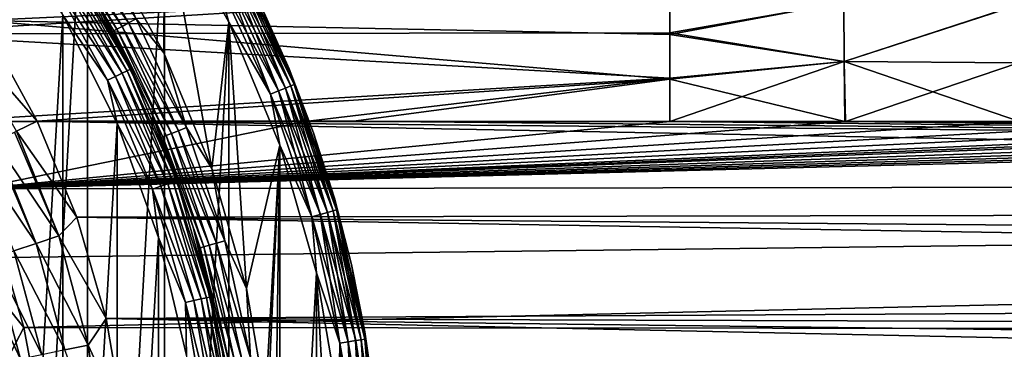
# Model space of a CAD drawing. Header units: millimetres. Extents: x -139 to 106, y -8 to 139.
# Tile 311 of 459: x 11.96 to 25.65, y 72.89 to 77.48. Entities that reach past the tile are written whole.
import ezdxf

# ---------------------------------------------------------------- set-up
doc = ezdxf.new("R2010")
doc.units = ezdxf.units.MM
doc.header["$LTSCALE"] = 53.842063
for name, color, linetype in [('27', 7, 'CONTINUOUS'), ('28', 7, 'CONTINUOUS'), ('36', 7, 'CONTINUOUS'), ('42', 7, 'CONTINUOUS'), ('497', 7, 'CONTINUOUS'), ('498', 7, 'CONTINUOUS'), ('499', 7, 'CONTINUOUS'), ('501', 7, 'CONTINUOUS'), ('502', 7, 'CONTINUOUS'), ('505', 7, 'CONTINUOUS'), ('507', 7, 'CONTINUOUS'), ('509', 7, 'CONTINUOUS'), ('511', 7, 'CONTINUOUS'), ('79', 7, 'CONTINUOUS'), ('80', 7, 'CONTINUOUS'), ('81', 7, 'CONTINUOUS'), ('89', 7, 'CONTINUOUS'), ('92', 7, 'CONTINUOUS')]:
    doc.layers.add(name, color=color, linetype=linetype)

msp = doc.modelspace()

# ---------------------------------------------------------------- linework, layer by layer
at = {"layer": '27', "color": 8, "linetype": 'CONTINUOUS'}
for points in [[(15.93, 76.063, 20), (10.86, 76.063, 20), (11.348, 75.127, 19.978), (15.93, 76.063, 20)], [(21, 76.063, 20), (15.93, 76.063, 20), (11.348, 75.127, 19.978), (21, 76.063, 20)], [(23.442, 76.063, 20), (21, 76.063, 20), (11.348, 75.127, 19.978), (23.442, 76.063, 20)], [(25.879, 76.063, 20), (23.442, 76.063, 20), (11.348, 75.127, 19.978), (25.879, 76.063, 20)], [(28.307, 76.063, 20), (25.879, 76.063, 20), (11.348, 75.127, 19.978), (28.307, 76.063, 20)], [(30.728, 76.063, 20), (28.307, 76.063, 20), (11.348, 75.127, 19.978), (30.728, 76.063, 20)], [(33.142, 76.063, 20), (30.728, 76.063, 20), (11.348, 75.127, 19.978), (33.142, 76.063, 20)], [(34.452, 76.063, 20), (33.142, 76.063, 20), (11.348, 75.127, 19.978), (34.452, 76.063, 20)], [(35.567, 76.063, 20), (34.452, 76.063, 20), (11.348, 75.127, 19.978), (35.567, 76.063, 20)], [(38.008, 76.063, 20), (35.567, 76.063, 20), (11.348, 75.127, 19.978), (38.008, 76.063, 20)], [(40.441, 76.063, 20), (38.008, 76.063, 20), (11.348, 75.127, 19.978), (40.441, 76.063, 20)], [(42.865, 76.063, 20), (40.441, 76.063, 20), (11.348, 75.127, 19.978), (42.865, 76.063, 20)], [(45.282, 76.063, 20), (42.865, 76.063, 20), (11.348, 75.127, 19.978), (45.282, 76.063, 20)], [(47.667, 76.063, 20), (45.282, 76.063, 20), (11.348, 75.127, 19.978), (47.667, 76.063, 20)], [(100.5, 75.255, 19.984), (47.667, 76.063, 20), (11.348, 75.127, 19.978), (100.5, 75.255, 19.984)], [(11.733, 74.168, 19.91), (100.5, 75.255, 19.984), (11.348, 75.127, 19.978), (11.733, 74.168, 19.91)], [(12.017, 73.196, 19.793), (100.5, 75.255, 19.984), (11.733, 74.168, 19.91), (12.017, 73.196, 19.793)], [(100.5, 73.117, 19.782), (100.5, 75.255, 19.984), (12.017, 73.196, 19.793), (100.5, 73.117, 19.782)], [(12.203, 72.214, 19.626), (100.5, 73.117, 19.782), (12.017, 73.196, 19.793), (12.203, 72.214, 19.626)], [(12.292, 71.221, 19.405), (100.5, 73.117, 19.782), (12.203, 72.214, 19.626), (12.292, 71.221, 19.405)], [(100.5, 71.014, 19.352), (100.5, 73.117, 19.782), (12.292, 71.221, 19.405), (100.5, 71.014, 19.352)]]:
    msp.add_3dface(points, dxfattribs=at)
at = {"layer": '28', "color": 8, "linetype": 'CONTINUOUS'}
for points in [[(10.119, 77.281, 20), (21, 77.953, 20), (9.239, 78.407, 20), (10.119, 77.281, 20)], [(21, 77.295, 20), (21, 77.953, 20), (10.119, 77.281, 20), (21, 77.295, 20)], [(21, 76.665, 20), (21, 77.295, 20), (10.119, 77.281, 20), (21, 76.665, 20)], [(10.86, 76.063, 20), (21, 76.665, 20), (10.119, 77.281, 20), (10.86, 76.063, 20)], [(10.86, 76.063, 20), (15.93, 76.063, 20), (21, 76.665, 20), (10.86, 76.063, 20)], [(15.93, 76.063, 20), (21, 76.063, 20), (21, 76.665, 20), (15.93, 76.063, 20)]]:
    msp.add_3dface(points, dxfattribs=at)
at = {"layer": '36', "color": 8, "linetype": 'CONTINUOUS'}
for points in [[(12.017, 73.196, 19.793), (11.733, 74.168, 19.91), (11.5, 73.836, 19.903), (12.017, 73.196, 19.793)], [(11.783, 72.75, 19.751), (12.017, 73.196, 19.793), (11.5, 73.836, 19.903), (11.783, 72.75, 19.751)], [(12.203, 72.214, 19.626), (12.017, 73.196, 19.793), (11.783, 72.75, 19.751), (12.203, 72.214, 19.626)]]:
    msp.add_3dface(points, dxfattribs=at)
at = {"layer": '42', "color": 8, "linetype": 'CONTINUOUS'}
for points in [[(11.433, 77.466, -20), (10.501, 78.772, -20), (21, 77.917, -20), (11.433, 77.466, -20)], [(21, 77.269, -20), (11.433, 77.466, -20), (21, 77.917, -20), (21, 77.269, -20)], [(12.202, 76.064, -20), (11.433, 77.466, -20), (21, 76.651, -20), (12.202, 76.064, -20)], [(21, 76.651, -20), (11.433, 77.466, -20), (21, 77.269, -20), (21, 76.651, -20)], [(16.601, 76.064, -20), (12.202, 76.064, -20), (21, 76.651, -20), (16.601, 76.064, -20)], [(21, 76.063, -20), (16.601, 76.064, -20), (21, 76.651, -20), (21, 76.063, -20)]]:
    msp.add_3dface(points, dxfattribs=at)
at = {"layer": '497', "color": 7, "linetype": 'CONTINUOUS', "true_color": 0xe0f2ff}
for points in [[(12.557, 77.539, 98.908), (11.63, 61.628, 98.908), (11.63, 78.948, 98.908), (12.557, 77.539, 98.908)], [(12.557, 63.037, 98.908), (11.63, 61.628, 98.908), (12.557, 77.539, 98.908), (12.557, 63.037, 98.908)], [(13.314, 76.032, 98.908), (12.557, 63.037, 98.908), (12.557, 77.539, 98.908), (13.314, 76.032, 98.908)], [(13.314, 64.544, 98.908), (12.557, 63.037, 98.908), (13.314, 76.032, 98.908), (13.314, 64.544, 98.908)], [(13.891, 74.447, 98.908), (13.314, 64.544, 98.908), (13.314, 76.032, 98.908), (13.891, 74.447, 98.908)], [(13.891, 66.128, 98.908), (13.314, 64.544, 98.908), (13.891, 74.447, 98.908), (13.891, 66.128, 98.908)], [(14.28, 72.806, 98.908), (13.891, 66.128, 98.908), (13.891, 74.447, 98.908), (14.28, 72.806, 98.908)]]:
    msp.add_3dface(points, dxfattribs=at)
at = {"layer": '498', "color": 7, "linetype": 'CONTINUOUS', "true_color": 0xe0f2ff}
for points in [[(15.316, 77.664, 188.408), (15.706, 76.794, 188.408), (15.316, 77.664, 101.608), (15.316, 77.664, 188.408)], [(15.316, 77.664, 101.608), (15.706, 76.794, 188.408), (15.706, 76.794, 101.608), (15.316, 77.664, 101.608)], [(15.706, 76.794, 188.408), (16.046, 75.903, 188.408), (15.706, 76.794, 101.608), (15.706, 76.794, 188.408)], [(15.706, 76.794, 101.608), (16.046, 75.903, 188.408), (16.046, 75.903, 101.608), (15.706, 76.794, 101.608)], [(16.046, 75.903, 188.408), (16.336, 74.994, 188.408), (16.046, 75.903, 101.608), (16.046, 75.903, 188.408)], [(16.046, 75.903, 101.608), (16.336, 74.994, 188.408), (16.336, 74.994, 101.608), (16.046, 75.903, 101.608)], [(16.336, 74.994, 188.408), (16.574, 74.071, 188.408), (16.336, 74.994, 101.608), (16.336, 74.994, 188.408)], [(16.336, 74.994, 101.608), (16.574, 74.071, 188.408), (16.574, 74.071, 101.608), (16.336, 74.994, 101.608)], [(16.574, 74.071, 188.408), (16.76, 73.136, 188.408), (16.574, 74.071, 101.608), (16.574, 74.071, 188.408)], [(16.574, 74.071, 101.608), (16.76, 73.136, 188.408), (16.76, 73.136, 101.608), (16.574, 74.071, 101.608)], [(16.76, 73.136, 188.408), (16.893, 72.191, 188.408), (16.76, 73.136, 101.608), (16.76, 73.136, 188.408)], [(16.76, 73.136, 101.608), (16.893, 72.191, 188.408), (16.893, 72.191, 101.608), (16.76, 73.136, 101.608)]]:
    msp.add_3dface(points, dxfattribs=at)
at = {"layer": '499', "color": 7, "linetype": 'CONTINUOUS', "true_color": 0xe0f2ff}
for points in [[(12.903, 80.571, 188.908), (11.671, 81.952, 188.908), (11.671, 58.624, 188.908), (12.903, 80.571, 188.908)], [(12.904, 60.004, 188.908), (12.903, 80.571, 188.908), (11.671, 58.624, 188.908), (12.904, 60.004, 188.908)], [(13.974, 79.062, 188.908), (12.903, 80.571, 188.908), (12.904, 60.004, 188.908), (13.974, 79.062, 188.908)], [(13.974, 61.514, 188.908), (13.974, 79.062, 188.908), (12.904, 60.004, 188.908), (13.974, 61.514, 188.908)], [(14.868, 77.443, 188.908), (13.974, 79.062, 188.908), (13.974, 61.514, 188.908), (14.868, 77.443, 188.908)], [(14.868, 63.133, 188.908), (14.868, 77.443, 188.908), (13.974, 61.514, 188.908), (14.868, 63.133, 188.908)], [(15.575, 75.734, 188.908), (14.868, 77.443, 188.908), (14.868, 63.133, 188.908), (15.575, 75.734, 188.908)], [(15.575, 64.842, 188.908), (15.575, 75.734, 188.908), (14.868, 63.133, 188.908), (15.575, 64.842, 188.908)], [(16.087, 73.957, 188.908), (15.575, 75.734, 188.908), (15.575, 64.842, 188.908), (16.087, 73.957, 188.908)], [(16.087, 66.619, 188.908), (16.087, 73.957, 188.908), (15.575, 64.842, 188.908), (16.087, 66.619, 188.908)], [(16.396, 72.134, 188.908), (16.087, 73.957, 188.908), (16.396, 68.442, 188.908), (16.396, 72.134, 188.908)], [(16.396, 68.442, 188.908), (16.087, 73.957, 188.908), (16.087, 66.619, 188.908), (16.396, 68.442, 188.908)]]:
    msp.add_3dface(points, dxfattribs=at)
at = {"layer": '501', "color": 7, "linetype": 'CONTINUOUS', "true_color": 0xe0f2ff}
for points in [[(13.773, 76.229, 99.408), (12.99, 77.788, 99.408), (13.773, 76.229, 100.608), (13.773, 76.229, 99.408)], [(13.773, 76.229, 100.608), (12.99, 77.788, 99.408), (13.404, 77.02, 100.608), (13.773, 76.229, 100.608)], [(13.404, 77.02, 100.608), (12.99, 77.788, 99.408), (12.99, 77.788, 100.608), (13.404, 77.02, 100.608)], [(14.37, 74.59, 99.408), (13.773, 76.229, 99.408), (14.37, 74.59, 100.608), (14.37, 74.59, 99.408)], [(14.37, 74.59, 100.608), (13.773, 76.229, 99.408), (14.095, 75.418, 100.608), (14.37, 74.59, 100.608)], [(14.095, 75.418, 100.608), (13.773, 76.229, 99.408), (13.773, 76.229, 100.608), (14.095, 75.418, 100.608)], [(14.772, 72.893, 99.408), (14.37, 74.59, 99.408), (14.772, 72.893, 100.608), (14.772, 72.893, 99.408)], [(14.772, 72.893, 100.608), (14.37, 74.59, 99.408), (14.596, 73.747, 100.608), (14.772, 72.893, 100.608)], [(14.596, 73.747, 100.608), (14.37, 74.59, 99.408), (14.37, 74.59, 100.608), (14.596, 73.747, 100.608)]]:
    msp.add_3dface(points, dxfattribs=at)
at = {"layer": '502', "color": 7, "linetype": 'CONTINUOUS', "true_color": 0xe0f2ff}
for points in [[(13.123, 78.536, 101.108), (13.974, 79.062, 101.108), (13.964, 77.014, 101.108), (13.123, 78.536, 101.108)], [(13.964, 77.014, 101.108), (13.974, 79.062, 101.108), (14.63, 75.408, 101.108), (13.964, 77.014, 101.108)], [(13.974, 79.062, 101.108), (14.868, 77.443, 101.108), (14.63, 75.408, 101.108), (13.974, 79.062, 101.108)], [(14.63, 75.408, 101.108), (14.868, 77.443, 101.108), (15.111, 73.738, 101.108), (14.63, 75.408, 101.108)], [(14.868, 77.443, 101.108), (15.575, 75.734, 101.108), (15.111, 73.738, 101.108), (14.868, 77.443, 101.108)], [(15.111, 73.738, 101.108), (15.575, 75.734, 101.108), (15.403, 72.024, 101.108), (15.111, 73.738, 101.108)], [(15.403, 72.024, 101.108), (15.575, 75.734, 101.108), (15.5, 70.288, 101.108), (15.403, 72.024, 101.108)], [(15.575, 75.734, 101.108), (15.575, 64.842, 101.108), (15.5, 70.288, 101.108), (15.575, 75.734, 101.108)], [(16.087, 73.957, 101.108), (15.575, 64.842, 101.108), (15.575, 75.734, 101.108), (16.087, 73.957, 101.108)], [(16.087, 66.619, 101.108), (15.575, 64.842, 101.108), (16.087, 73.957, 101.108), (16.087, 66.619, 101.108)], [(16.396, 72.134, 101.108), (16.087, 66.619, 101.108), (16.087, 73.957, 101.108), (16.396, 72.134, 101.108)]]:
    msp.add_3dface(points, dxfattribs=at)
at = {"layer": '505', "color": 7, "linetype": 'CONTINUOUS', "true_color": 0xe0f2ff}
for points in [[(12.577, 78.191, 99.055), (13.383, 76.733, 99.055), (12.489, 78.135, 98.975), (12.577, 78.191, 99.055)], [(12.644, 78.233, 99.159), (13.454, 76.767, 99.159), (12.577, 78.191, 99.055), (12.644, 78.233, 99.159)], [(12.577, 78.191, 99.055), (13.454, 76.767, 99.159), (13.383, 76.733, 99.055), (12.577, 78.191, 99.055)], [(12.687, 78.259, 99.279), (13.499, 76.789, 99.279), (12.644, 78.233, 99.159), (12.687, 78.259, 99.279)], [(12.644, 78.233, 99.159), (13.499, 76.789, 99.279), (13.454, 76.767, 99.159), (12.644, 78.233, 99.159)], [(12.687, 78.259, 99.279), (12.99, 77.788, 99.408), (13.499, 76.789, 99.279), (12.687, 78.259, 99.279)], [(12.489, 78.135, 98.975), (13.289, 76.688, 98.975), (12.387, 78.071, 98.925), (12.489, 78.135, 98.975)], [(12.557, 77.539, 98.908), (12.387, 78.071, 98.925), (13.181, 76.635, 98.925), (12.557, 77.539, 98.908)], [(12.387, 78.071, 98.925), (13.289, 76.688, 98.975), (13.181, 76.635, 98.925), (12.387, 78.071, 98.925)], [(12.489, 78.135, 98.975), (13.383, 76.733, 99.055), (13.289, 76.688, 98.975), (12.489, 78.135, 98.975)], [(12.99, 77.788, 99.408), (13.773, 76.229, 99.408), (13.499, 76.789, 99.279), (12.99, 77.788, 99.408)], [(13.314, 76.032, 98.908), (12.557, 77.539, 98.908), (13.181, 76.635, 98.925), (13.314, 76.032, 98.908)], [(13.289, 76.688, 98.975), (13.922, 75.16, 98.975), (13.181, 76.635, 98.925), (13.289, 76.688, 98.975)], [(13.383, 76.733, 99.055), (14.02, 75.194, 99.055), (13.289, 76.688, 98.975), (13.383, 76.733, 99.055)], [(13.289, 76.688, 98.975), (14.02, 75.194, 99.055), (13.922, 75.16, 98.975), (13.289, 76.688, 98.975)], [(13.454, 76.767, 99.159), (14.095, 75.22, 99.159), (13.383, 76.733, 99.055), (13.454, 76.767, 99.159)], [(13.383, 76.733, 99.055), (14.095, 75.22, 99.159), (14.02, 75.194, 99.055), (13.383, 76.733, 99.055)], [(13.499, 76.789, 99.279), (14.142, 75.236, 99.279), (13.454, 76.767, 99.159), (13.499, 76.789, 99.279)], [(13.454, 76.767, 99.159), (14.142, 75.236, 99.279), (14.095, 75.22, 99.159), (13.454, 76.767, 99.159)], [(13.499, 76.789, 99.279), (13.773, 76.229, 99.408), (14.142, 75.236, 99.279), (13.499, 76.789, 99.279)], [(13.314, 76.032, 98.908), (13.181, 76.635, 98.925), (13.808, 75.12, 98.925), (13.314, 76.032, 98.908)], [(13.181, 76.635, 98.925), (13.922, 75.16, 98.975), (13.808, 75.12, 98.925), (13.181, 76.635, 98.925)], [(13.773, 76.229, 99.408), (14.37, 74.59, 99.408), (14.142, 75.236, 99.279), (13.773, 76.229, 99.408)], [(13.891, 74.447, 98.908), (13.314, 76.032, 98.908), (13.808, 75.12, 98.925), (13.891, 74.447, 98.908)], [(14.02, 75.194, 99.055), (14.481, 73.593, 99.055), (13.922, 75.16, 98.975), (14.02, 75.194, 99.055)], [(14.095, 75.22, 99.159), (14.559, 73.611, 99.159), (14.02, 75.194, 99.055), (14.095, 75.22, 99.159)], [(14.02, 75.194, 99.055), (14.559, 73.611, 99.159), (14.481, 73.593, 99.055), (14.02, 75.194, 99.055)], [(14.142, 75.236, 99.279), (14.607, 73.622, 99.279), (14.095, 75.22, 99.159), (14.142, 75.236, 99.279)], [(14.095, 75.22, 99.159), (14.607, 73.622, 99.279), (14.559, 73.611, 99.159), (14.095, 75.22, 99.159)], [(14.142, 75.236, 99.279), (14.37, 74.59, 99.408), (14.607, 73.622, 99.279), (14.142, 75.236, 99.279)], [(13.922, 75.16, 98.975), (14.38, 73.57, 98.975), (13.808, 75.12, 98.925), (13.922, 75.16, 98.975)], [(13.891, 74.447, 98.908), (13.808, 75.12, 98.925), (14.263, 73.543, 98.925), (13.891, 74.447, 98.908)], [(13.808, 75.12, 98.925), (14.38, 73.57, 98.975), (14.263, 73.543, 98.925), (13.808, 75.12, 98.925)], [(13.922, 75.16, 98.975), (14.481, 73.593, 99.055), (14.38, 73.57, 98.975), (13.922, 75.16, 98.975)], [(14.37, 74.59, 99.408), (14.772, 72.893, 99.408), (14.607, 73.622, 99.279), (14.37, 74.59, 99.408)], [(14.28, 72.806, 98.908), (13.891, 74.447, 98.908), (14.263, 73.543, 98.925), (14.28, 72.806, 98.908)], [(14.38, 73.57, 98.975), (14.657, 71.939, 98.975), (14.263, 73.543, 98.925), (14.38, 73.57, 98.975)], [(14.28, 72.806, 98.908), (14.263, 73.543, 98.925), (14.537, 71.926, 98.925), (14.28, 72.806, 98.908)], [(14.263, 73.543, 98.925), (14.657, 71.939, 98.975), (14.537, 71.926, 98.925), (14.263, 73.543, 98.925)], [(14.481, 73.593, 99.055), (14.76, 71.951, 99.055), (14.38, 73.57, 98.975), (14.481, 73.593, 99.055)], [(14.38, 73.57, 98.975), (14.76, 71.951, 99.055), (14.657, 71.939, 98.975), (14.38, 73.57, 98.975)], [(14.559, 73.611, 99.159), (14.839, 71.96, 99.159), (14.481, 73.593, 99.055), (14.559, 73.611, 99.159)], [(14.481, 73.593, 99.055), (14.839, 71.96, 99.159), (14.76, 71.951, 99.055), (14.481, 73.593, 99.055)], [(14.607, 73.622, 99.279), (14.889, 71.965, 99.279), (14.559, 73.611, 99.159), (14.607, 73.622, 99.279)], [(14.559, 73.611, 99.159), (14.889, 71.965, 99.279), (14.839, 71.96, 99.159), (14.559, 73.611, 99.159)], [(14.607, 73.622, 99.279), (14.772, 72.893, 99.408), (14.889, 71.965, 99.279), (14.607, 73.622, 99.279)]]:
    msp.add_3dface(points, dxfattribs=at)
at = {"layer": '507', "color": 7, "linetype": 'CONTINUOUS', "true_color": 0xe0f2ff}
for points in [[(12.471, 78.743, 100.858), (13.312, 77.345, 100.858), (12.429, 78.715, 100.737), (12.471, 78.743, 100.858)], [(12.536, 78.788, 100.962), (13.382, 77.383, 100.962), (12.471, 78.743, 100.858), (12.536, 78.788, 100.962)], [(12.471, 78.743, 100.858), (13.382, 77.383, 100.962), (13.312, 77.345, 100.858), (12.471, 78.743, 100.858)], [(12.622, 78.846, 101.041), (13.473, 77.431, 101.041), (12.536, 78.788, 100.962), (12.622, 78.846, 101.041)], [(12.536, 78.788, 100.962), (13.473, 77.431, 101.041), (13.382, 77.383, 100.962), (12.536, 78.788, 100.962)], [(12.622, 78.846, 101.041), (13.58, 77.488, 101.091), (13.473, 77.431, 101.041), (12.622, 78.846, 101.041)], [(12.532, 78.531, 100.608), (12.429, 78.715, 100.737), (13.268, 77.322, 100.737), (12.532, 78.531, 100.608)], [(12.429, 78.715, 100.737), (13.312, 77.345, 100.858), (13.268, 77.322, 100.737), (12.429, 78.715, 100.737)], [(12.99, 77.788, 100.608), (12.532, 78.531, 100.608), (13.268, 77.322, 100.737), (12.99, 77.788, 100.608)], [(13.123, 78.536, 101.108), (13.964, 77.014, 101.108), (13.58, 77.488, 101.091), (13.123, 78.536, 101.108)], [(13.404, 77.02, 100.608), (12.99, 77.788, 100.608), (13.268, 77.322, 100.737), (13.404, 77.02, 100.608)], [(13.382, 77.383, 100.962), (14.071, 75.894, 100.962), (13.312, 77.345, 100.858), (13.382, 77.383, 100.962)], [(13.473, 77.431, 101.041), (14.167, 75.932, 101.041), (13.382, 77.383, 100.962), (13.473, 77.431, 101.041)], [(13.382, 77.383, 100.962), (14.167, 75.932, 101.041), (14.071, 75.894, 100.962), (13.382, 77.383, 100.962)], [(13.58, 77.488, 101.091), (14.279, 75.977, 101.091), (13.473, 77.431, 101.041), (13.58, 77.488, 101.091)], [(13.473, 77.431, 101.041), (14.279, 75.977, 101.091), (14.167, 75.932, 101.041), (13.473, 77.431, 101.041)], [(13.58, 77.488, 101.091), (13.964, 77.014, 101.108), (14.279, 75.977, 101.091), (13.58, 77.488, 101.091)], [(13.312, 77.345, 100.858), (13.997, 75.865, 100.858), (13.268, 77.322, 100.737), (13.312, 77.345, 100.858)], [(13.404, 77.02, 100.608), (13.268, 77.322, 100.737), (13.95, 75.846, 100.737), (13.404, 77.02, 100.608)], [(13.268, 77.322, 100.737), (13.997, 75.865, 100.858), (13.95, 75.846, 100.737), (13.268, 77.322, 100.737)], [(13.312, 77.345, 100.858), (14.071, 75.894, 100.962), (13.997, 75.865, 100.858), (13.312, 77.345, 100.858)], [(13.773, 76.229, 100.608), (13.404, 77.02, 100.608), (13.95, 75.846, 100.737), (13.773, 76.229, 100.608)], [(13.964, 77.014, 101.108), (14.63, 75.408, 101.108), (14.279, 75.977, 101.091), (13.964, 77.014, 101.108)], [(14.095, 75.418, 100.608), (13.773, 76.229, 100.608), (13.95, 75.846, 100.737), (14.095, 75.418, 100.608)], [(13.997, 75.865, 100.858), (14.518, 74.319, 100.858), (13.95, 75.846, 100.737), (13.997, 75.865, 100.858)], [(14.071, 75.894, 100.962), (14.594, 74.34, 100.962), (13.997, 75.865, 100.858), (14.071, 75.894, 100.962)], [(13.997, 75.865, 100.858), (14.594, 74.34, 100.962), (14.518, 74.319, 100.858), (13.997, 75.865, 100.858)], [(14.167, 75.932, 101.041), (14.694, 74.368, 101.041), (14.071, 75.894, 100.962), (14.167, 75.932, 101.041)], [(14.071, 75.894, 100.962), (14.694, 74.368, 101.041), (14.594, 74.34, 100.962), (14.071, 75.894, 100.962)], [(14.279, 75.977, 101.091), (14.81, 74.4, 101.091), (14.167, 75.932, 101.041), (14.279, 75.977, 101.091)], [(14.167, 75.932, 101.041), (14.81, 74.4, 101.091), (14.694, 74.368, 101.041), (14.167, 75.932, 101.041)], [(14.279, 75.977, 101.091), (14.63, 75.408, 101.108), (14.81, 74.4, 101.091), (14.279, 75.977, 101.091)], [(14.095, 75.418, 100.608), (13.95, 75.846, 100.737), (14.47, 74.305, 100.737), (14.095, 75.418, 100.608)], [(13.95, 75.846, 100.737), (14.518, 74.319, 100.858), (14.47, 74.305, 100.737), (13.95, 75.846, 100.737)], [(14.37, 74.59, 100.608), (14.095, 75.418, 100.608), (14.47, 74.305, 100.737), (14.37, 74.59, 100.608)], [(14.63, 75.408, 101.108), (15.111, 73.738, 101.108), (14.81, 74.4, 101.091), (14.63, 75.408, 101.108)], [(14.596, 73.747, 100.608), (14.37, 74.59, 100.608), (14.47, 74.305, 100.737), (14.596, 73.747, 100.608)], [(14.694, 74.368, 101.041), (15.049, 72.755, 101.041), (14.594, 74.34, 100.962), (14.694, 74.368, 101.041)], [(14.81, 74.4, 101.091), (15.168, 72.775, 101.091), (14.694, 74.368, 101.041), (14.81, 74.4, 101.091)], [(14.694, 74.368, 101.041), (15.168, 72.775, 101.091), (15.049, 72.755, 101.041), (14.694, 74.368, 101.041)], [(14.81, 74.4, 101.091), (15.111, 73.738, 101.108), (15.168, 72.775, 101.091), (14.81, 74.4, 101.091)], [(14.518, 74.319, 100.858), (14.868, 72.725, 100.858), (14.47, 74.305, 100.737), (14.518, 74.319, 100.858)], [(14.596, 73.747, 100.608), (14.47, 74.305, 100.737), (14.819, 72.717, 100.737), (14.596, 73.747, 100.608)], [(14.47, 74.305, 100.737), (14.868, 72.725, 100.858), (14.819, 72.717, 100.737), (14.47, 74.305, 100.737)], [(14.594, 74.34, 100.962), (14.947, 72.738, 100.962), (14.518, 74.319, 100.858), (14.594, 74.34, 100.962)], [(14.518, 74.319, 100.858), (14.947, 72.738, 100.962), (14.868, 72.725, 100.858), (14.518, 74.319, 100.858)], [(14.594, 74.34, 100.962), (15.049, 72.755, 101.041), (14.947, 72.738, 100.962), (14.594, 74.34, 100.962)], [(14.772, 72.893, 100.608), (14.596, 73.747, 100.608), (14.819, 72.717, 100.737), (14.772, 72.893, 100.608)], [(15.111, 73.738, 101.108), (15.403, 72.024, 101.108), (15.168, 72.775, 101.091), (15.111, 73.738, 101.108)]]:
    msp.add_3dface(points, dxfattribs=at)
at = {"layer": '509', "color": 7, "linetype": 'CONTINUOUS', "true_color": 0xe0f2ff}
for points in [[(14.868, 77.443, 101.108), (13.974, 79.062, 101.108), (14.692, 78.077, 101.125), (14.868, 77.443, 101.108)], [(14.961, 78.22, 101.359), (15.731, 76.556, 101.359), (14.89, 78.182, 101.255), (14.961, 78.22, 101.359)], [(15.005, 78.243, 101.479), (15.777, 76.574, 101.479), (14.961, 78.22, 101.359), (15.005, 78.243, 101.479)], [(14.961, 78.22, 101.359), (15.777, 76.574, 101.479), (15.731, 76.556, 101.359), (14.961, 78.22, 101.359)], [(15.316, 77.664, 101.608), (15.706, 76.794, 101.608), (15.005, 78.243, 101.479), (15.316, 77.664, 101.608)], [(15.005, 78.243, 101.479), (15.706, 76.794, 101.608), (15.777, 76.574, 101.479), (15.005, 78.243, 101.479)], [(14.799, 78.134, 101.175), (15.56, 76.488, 101.175), (14.692, 78.077, 101.125), (14.799, 78.134, 101.175)], [(14.868, 77.443, 101.108), (14.692, 78.077, 101.125), (15.448, 76.443, 101.125), (14.868, 77.443, 101.108)], [(14.692, 78.077, 101.125), (15.56, 76.488, 101.175), (15.448, 76.443, 101.125), (14.692, 78.077, 101.125)], [(14.89, 78.182, 101.255), (15.657, 76.526, 101.255), (14.799, 78.134, 101.175), (14.89, 78.182, 101.255)], [(14.799, 78.134, 101.175), (15.657, 76.526, 101.255), (15.56, 76.488, 101.175), (14.799, 78.134, 101.175)], [(14.89, 78.182, 101.255), (15.731, 76.556, 101.359), (15.657, 76.526, 101.255), (14.89, 78.182, 101.255)], [(15.575, 75.734, 101.108), (14.868, 77.443, 101.108), (15.448, 76.443, 101.125), (15.575, 75.734, 101.108)], [(15.706, 76.794, 101.608), (16.046, 75.903, 101.608), (15.777, 76.574, 101.479), (15.706, 76.794, 101.608)], [(15.731, 76.556, 101.359), (16.316, 74.818, 101.359), (15.657, 76.526, 101.255), (15.731, 76.556, 101.359)], [(15.777, 76.574, 101.479), (16.364, 74.831, 101.479), (15.731, 76.556, 101.359), (15.777, 76.574, 101.479)], [(15.731, 76.556, 101.359), (16.364, 74.831, 101.479), (16.316, 74.818, 101.359), (15.731, 76.556, 101.359)], [(16.046, 75.903, 101.608), (16.336, 74.994, 101.608), (15.777, 76.574, 101.479), (16.046, 75.903, 101.608)], [(15.777, 76.574, 101.479), (16.336, 74.994, 101.608), (16.364, 74.831, 101.479), (15.777, 76.574, 101.479)], [(15.56, 76.488, 101.175), (16.14, 74.769, 101.175), (15.448, 76.443, 101.125), (15.56, 76.488, 101.175)], [(15.575, 75.734, 101.108), (15.448, 76.443, 101.125), (16.023, 74.737, 101.125), (15.575, 75.734, 101.108)], [(15.448, 76.443, 101.125), (16.14, 74.769, 101.175), (16.023, 74.737, 101.125), (15.448, 76.443, 101.125)], [(15.657, 76.526, 101.255), (16.239, 74.797, 101.255), (15.56, 76.488, 101.175), (15.657, 76.526, 101.255)], [(15.56, 76.488, 101.175), (16.239, 74.797, 101.255), (16.14, 74.769, 101.175), (15.56, 76.488, 101.175)], [(15.657, 76.526, 101.255), (16.316, 74.818, 101.359), (16.239, 74.797, 101.255), (15.657, 76.526, 101.255)], [(16.087, 73.957, 101.108), (15.575, 75.734, 101.108), (16.023, 74.737, 101.125), (16.087, 73.957, 101.108)], [(16.336, 74.994, 101.608), (16.574, 74.071, 101.608), (16.364, 74.831, 101.479), (16.336, 74.994, 101.608)], [(16.14, 74.769, 101.175), (16.529, 72.998, 101.175), (16.023, 74.737, 101.125), (16.14, 74.769, 101.175)], [(16.239, 74.797, 101.255), (16.632, 73.015, 101.255), (16.14, 74.769, 101.175), (16.239, 74.797, 101.255)], [(16.14, 74.769, 101.175), (16.632, 73.015, 101.255), (16.529, 72.998, 101.175), (16.14, 74.769, 101.175)], [(16.316, 74.818, 101.359), (16.71, 73.027, 101.359), (16.239, 74.797, 101.255), (16.316, 74.818, 101.359)], [(16.239, 74.797, 101.255), (16.71, 73.027, 101.359), (16.632, 73.015, 101.255), (16.239, 74.797, 101.255)], [(16.364, 74.831, 101.479), (16.759, 73.035, 101.479), (16.316, 74.818, 101.359), (16.364, 74.831, 101.479)], [(16.316, 74.818, 101.359), (16.759, 73.035, 101.479), (16.71, 73.027, 101.359), (16.316, 74.818, 101.359)], [(16.574, 74.071, 101.608), (16.76, 73.136, 101.608), (16.364, 74.831, 101.479), (16.574, 74.071, 101.608)], [(16.364, 74.831, 101.479), (16.76, 73.136, 101.608), (16.759, 73.035, 101.479), (16.364, 74.831, 101.479)], [(16.087, 73.957, 101.108), (16.023, 74.737, 101.125), (16.41, 72.978, 101.125), (16.087, 73.957, 101.108)], [(16.023, 74.737, 101.125), (16.529, 72.998, 101.175), (16.41, 72.978, 101.125), (16.023, 74.737, 101.125)], [(16.396, 72.134, 101.108), (16.087, 73.957, 101.108), (16.41, 72.978, 101.125), (16.396, 72.134, 101.108)], [(16.76, 73.136, 101.608), (16.893, 72.191, 101.608), (16.759, 73.035, 101.479), (16.76, 73.136, 101.608)], [(16.529, 72.998, 101.175), (16.726, 71.195, 101.175), (16.41, 72.978, 101.125), (16.529, 72.998, 101.175)], [(16.632, 73.015, 101.255), (16.829, 71.2, 101.255), (16.529, 72.998, 101.175), (16.632, 73.015, 101.255)], [(16.529, 72.998, 101.175), (16.829, 71.2, 101.255), (16.726, 71.195, 101.175), (16.529, 72.998, 101.175)], [(16.71, 73.027, 101.359), (16.908, 71.205, 101.359), (16.632, 73.015, 101.255), (16.71, 73.027, 101.359)], [(16.632, 73.015, 101.255), (16.908, 71.205, 101.359), (16.829, 71.2, 101.255), (16.632, 73.015, 101.255)], [(16.759, 73.035, 101.479), (16.958, 71.207, 101.479), (16.71, 73.027, 101.359), (16.759, 73.035, 101.479)], [(16.71, 73.027, 101.359), (16.958, 71.207, 101.479), (16.908, 71.205, 101.359), (16.71, 73.027, 101.359)], [(16.893, 72.191, 101.608), (16.973, 71.241, 101.608), (16.759, 73.035, 101.479), (16.893, 72.191, 101.608)], [(16.759, 73.035, 101.479), (16.973, 71.241, 101.608), (16.958, 71.207, 101.479), (16.759, 73.035, 101.479)], [(16.396, 72.134, 101.108), (16.41, 72.978, 101.125), (16.605, 71.188, 101.125), (16.396, 72.134, 101.108)], [(16.41, 72.978, 101.125), (16.726, 71.195, 101.175), (16.605, 71.188, 101.125), (16.41, 72.978, 101.125)]]:
    msp.add_3dface(points, dxfattribs=at)
at = {"layer": '511', "color": 7, "linetype": 'CONTINUOUS', "true_color": 0xe0f2ff}
for points in [[(13.974, 79.062, 188.908), (14.868, 77.443, 188.908), (14.692, 78.077, 188.891), (13.974, 79.062, 188.908)], [(14.89, 78.182, 188.762), (15.656, 76.526, 188.762), (14.96, 78.219, 188.658), (14.89, 78.182, 188.762)], [(14.96, 78.219, 188.658), (15.73, 76.555, 188.658), (15.005, 78.243, 188.538), (14.96, 78.219, 188.658)], [(14.96, 78.219, 188.658), (15.656, 76.526, 188.762), (15.73, 76.555, 188.658), (14.96, 78.219, 188.658)], [(15.316, 77.664, 188.408), (15.005, 78.243, 188.538), (15.777, 76.574, 188.538), (15.316, 77.664, 188.408)], [(15.005, 78.243, 188.538), (15.73, 76.555, 188.658), (15.777, 76.574, 188.538), (15.005, 78.243, 188.538)], [(14.692, 78.077, 188.891), (15.448, 76.443, 188.891), (14.799, 78.134, 188.841), (14.692, 78.077, 188.891)], [(14.692, 78.077, 188.891), (14.868, 77.443, 188.908), (15.448, 76.443, 188.891), (14.692, 78.077, 188.891)], [(14.799, 78.134, 188.841), (15.56, 76.488, 188.841), (14.89, 78.182, 188.762), (14.799, 78.134, 188.841)], [(14.799, 78.134, 188.841), (15.448, 76.443, 188.891), (15.56, 76.488, 188.841), (14.799, 78.134, 188.841)], [(14.89, 78.182, 188.762), (15.56, 76.488, 188.841), (15.656, 76.526, 188.762), (14.89, 78.182, 188.762)], [(15.706, 76.794, 188.408), (15.316, 77.664, 188.408), (15.777, 76.574, 188.538), (15.706, 76.794, 188.408)], [(14.868, 77.443, 188.908), (15.575, 75.734, 188.908), (15.448, 76.443, 188.891), (14.868, 77.443, 188.908)], [(16.046, 75.903, 188.408), (15.706, 76.794, 188.408), (15.777, 76.574, 188.538), (16.046, 75.903, 188.408)], [(15.656, 76.526, 188.762), (16.239, 74.797, 188.762), (15.73, 76.555, 188.658), (15.656, 76.526, 188.762)], [(15.73, 76.555, 188.658), (16.316, 74.818, 188.658), (15.777, 76.574, 188.538), (15.73, 76.555, 188.658)], [(15.73, 76.555, 188.658), (16.239, 74.797, 188.762), (16.316, 74.818, 188.658), (15.73, 76.555, 188.658)], [(16.046, 75.903, 188.408), (15.777, 76.574, 188.538), (16.364, 74.831, 188.538), (16.046, 75.903, 188.408)], [(15.777, 76.574, 188.538), (16.316, 74.818, 188.658), (16.364, 74.831, 188.538), (15.777, 76.574, 188.538)], [(15.448, 76.443, 188.891), (16.023, 74.737, 188.891), (15.56, 76.488, 188.841), (15.448, 76.443, 188.891)], [(15.448, 76.443, 188.891), (15.575, 75.734, 188.908), (16.023, 74.737, 188.891), (15.448, 76.443, 188.891)], [(15.56, 76.488, 188.841), (16.139, 74.769, 188.841), (15.656, 76.526, 188.762), (15.56, 76.488, 188.841)], [(15.56, 76.488, 188.841), (16.023, 74.737, 188.891), (16.139, 74.769, 188.841), (15.56, 76.488, 188.841)], [(15.656, 76.526, 188.762), (16.139, 74.769, 188.841), (16.239, 74.797, 188.762), (15.656, 76.526, 188.762)], [(16.336, 74.994, 188.408), (16.046, 75.903, 188.408), (16.364, 74.831, 188.538), (16.336, 74.994, 188.408)], [(15.575, 75.734, 188.908), (16.087, 73.957, 188.908), (16.023, 74.737, 188.891), (15.575, 75.734, 188.908)], [(16.574, 74.071, 188.408), (16.336, 74.994, 188.408), (16.364, 74.831, 188.538), (16.574, 74.071, 188.408)], [(16.023, 74.737, 188.891), (16.41, 72.978, 188.891), (16.139, 74.769, 188.841), (16.023, 74.737, 188.891)], [(16.139, 74.769, 188.841), (16.529, 72.998, 188.841), (16.239, 74.797, 188.762), (16.139, 74.769, 188.841)], [(16.139, 74.769, 188.841), (16.41, 72.978, 188.891), (16.529, 72.998, 188.841), (16.139, 74.769, 188.841)], [(16.239, 74.797, 188.762), (16.631, 73.014, 188.762), (16.316, 74.818, 188.658), (16.239, 74.797, 188.762)], [(16.239, 74.797, 188.762), (16.529, 72.998, 188.841), (16.631, 73.014, 188.762), (16.239, 74.797, 188.762)], [(16.316, 74.818, 188.658), (16.71, 73.027, 188.658), (16.364, 74.831, 188.538), (16.316, 74.818, 188.658)], [(16.316, 74.818, 188.658), (16.631, 73.014, 188.762), (16.71, 73.027, 188.658), (16.316, 74.818, 188.658)], [(16.574, 74.071, 188.408), (16.364, 74.831, 188.538), (16.759, 73.035, 188.538), (16.574, 74.071, 188.408)], [(16.364, 74.831, 188.538), (16.71, 73.027, 188.658), (16.759, 73.035, 188.538), (16.364, 74.831, 188.538)], [(16.023, 74.737, 188.891), (16.087, 73.957, 188.908), (16.41, 72.978, 188.891), (16.023, 74.737, 188.891)], [(16.087, 73.957, 188.908), (16.396, 72.134, 188.908), (16.41, 72.978, 188.891), (16.087, 73.957, 188.908)], [(16.76, 73.136, 188.408), (16.574, 74.071, 188.408), (16.759, 73.035, 188.538), (16.76, 73.136, 188.408)], [(16.893, 72.191, 188.408), (16.76, 73.136, 188.408), (16.759, 73.035, 188.538), (16.893, 72.191, 188.408)], [(16.41, 72.978, 188.891), (16.605, 71.188, 188.891), (16.529, 72.998, 188.841), (16.41, 72.978, 188.891)], [(16.529, 72.998, 188.841), (16.725, 71.195, 188.841), (16.631, 73.014, 188.762), (16.529, 72.998, 188.841)], [(16.529, 72.998, 188.841), (16.605, 71.188, 188.891), (16.725, 71.195, 188.841), (16.529, 72.998, 188.841)], [(16.631, 73.014, 188.762), (16.829, 71.2, 188.762), (16.71, 73.027, 188.658), (16.631, 73.014, 188.762)], [(16.631, 73.014, 188.762), (16.725, 71.195, 188.841), (16.829, 71.2, 188.762), (16.631, 73.014, 188.762)], [(16.71, 73.027, 188.658), (16.908, 71.205, 188.658), (16.759, 73.035, 188.538), (16.71, 73.027, 188.658)], [(16.71, 73.027, 188.658), (16.829, 71.2, 188.762), (16.908, 71.205, 188.658), (16.71, 73.027, 188.658)], [(16.893, 72.191, 188.408), (16.759, 73.035, 188.538), (16.958, 71.207, 188.538), (16.893, 72.191, 188.408)], [(16.759, 73.035, 188.538), (16.908, 71.205, 188.658), (16.958, 71.207, 188.538), (16.759, 73.035, 188.538)], [(16.41, 72.978, 188.891), (16.396, 72.134, 188.908), (16.605, 71.188, 188.891), (16.41, 72.978, 188.891)]]:
    msp.add_3dface(points, dxfattribs=at)
at = {"layer": '79', "color": 8, "linetype": 'CONTINUOUS'}
for points in [[(76.5, 75.473, -20), (76.5, 74.849, -19.997), (12.202, 76.064, -20), (76.5, 75.473, -20)], [(12.202, 76.064, -20), (16.601, 76.064, -20), (76.5, 75.473, -20), (12.202, 76.064, -20)], [(12.202, 76.064, -20), (76.5, 74.849, -19.997), (12.754, 74.73, -19.994), (12.202, 76.064, -20)], [(21, 76.063, -20), (76.5, 75.473, -20), (16.601, 76.064, -20), (21, 76.063, -20)], [(76.5, 75.473, -20), (21, 76.063, -20), (23.433, 76.063, -20), (76.5, 75.473, -20)], [(25.865, 76.063, -20), (76.5, 75.473, -20), (23.433, 76.063, -20), (25.865, 76.063, -20)], [(76.5, 74.849, -19.997), (76.5, 74.191, -19.993), (12.754, 74.73, -19.994), (76.5, 74.849, -19.997)], [(76.5, 74.191, -19.993), (76.5, 73.675, -19.989), (12.754, 74.73, -19.994), (76.5, 74.191, -19.993)], [(12.754, 74.73, -19.994), (76.5, 73.675, -19.989), (13.162, 73.32, -19.979), (12.754, 74.73, -19.994)], [(76.5, 73.675, -19.989), (76.5, 73.121, -19.983), (13.162, 73.32, -19.979), (76.5, 73.675, -19.989)], [(76.5, 73.121, -19.983), (76.5, 72.543, -19.977), (13.162, 73.32, -19.979), (76.5, 73.121, -19.983)], [(76.5, 72.543, -19.977), (76.5, 71.963, -19.969), (13.162, 73.32, -19.979), (76.5, 72.543, -19.977)], [(13.162, 73.32, -19.979), (76.5, 71.963, -19.969), (13.412, 71.868, -19.958), (13.162, 73.32, -19.979)]]:
    msp.add_3dface(points, dxfattribs=at)
at = {"layer": '80', "color": 8, "linetype": 'CONTINUOUS'}
for points in [[(12.202, 76.064, -20), (12.754, 74.73, -19.994), (11.915, 75.928, -20.025), (12.202, 76.064, -20)], [(12.502, 74.471, -20.018), (11.615, 75.786, -20.108), (11.888, 75.915, -20.03), (12.502, 74.471, -20.018)], [(11.915, 75.928, -20.025), (12.502, 74.471, -20.018), (11.888, 75.915, -20.03), (11.915, 75.928, -20.025)], [(11.915, 75.928, -20.025), (12.754, 74.73, -19.994), (12.502, 74.471, -20.018), (11.915, 75.928, -20.025)], [(11.321, 75.647, -20.254), (11.583, 75.771, -20.121), (12.187, 74.365, -20.101), (11.321, 75.647, -20.254)], [(12.187, 74.365, -20.101), (11.583, 75.771, -20.121), (11.615, 75.786, -20.108), (12.187, 74.365, -20.101)], [(12.502, 74.471, -20.018), (12.187, 74.365, -20.101), (11.615, 75.786, -20.108), (12.502, 74.471, -20.018)], [(11.878, 74.261, -20.246), (11.321, 75.647, -20.254), (12.187, 74.365, -20.101), (11.878, 74.261, -20.246)], [(12.754, 74.73, -19.994), (13.162, 73.32, -19.979), (12.502, 74.471, -20.018), (12.754, 74.73, -19.994)], [(12.586, 72.885, -20.084), (11.878, 74.261, -20.246), (12.187, 74.365, -20.101), (12.586, 72.885, -20.084)], [(12.502, 74.471, -20.018), (12.911, 72.952, -20.001), (12.187, 74.365, -20.101), (12.502, 74.471, -20.018)], [(12.911, 72.952, -20.001), (12.586, 72.885, -20.084), (12.187, 74.365, -20.101), (12.911, 72.952, -20.001)], [(12.502, 74.471, -20.018), (13.162, 73.32, -19.979), (12.911, 72.952, -20.001), (12.502, 74.471, -20.018)], [(12.267, 72.818, -20.229), (11.592, 74.164, -20.453), (11.878, 74.261, -20.246), (12.267, 72.818, -20.229)], [(12.267, 72.818, -20.229), (11.878, 74.261, -20.246), (12.586, 72.885, -20.084), (12.267, 72.818, -20.229)], [(11.972, 72.754, -20.436), (11.346, 74.08, -20.713), (11.592, 74.164, -20.453), (11.972, 72.754, -20.436)], [(11.972, 72.754, -20.436), (11.592, 74.164, -20.453), (12.267, 72.818, -20.229), (11.972, 72.754, -20.436)], [(11.717, 72.699, -20.696), (11.346, 74.08, -20.713), (11.972, 72.754, -20.436), (11.717, 72.699, -20.696)], [(13.162, 73.32, -19.979), (13.412, 71.868, -19.958), (12.911, 72.952, -20.001), (13.162, 73.32, -19.979)], [(12.911, 72.952, -20.001), (13.136, 71.397, -19.975), (12.586, 72.885, -20.084), (12.911, 72.952, -20.001)], [(12.911, 72.952, -20.001), (13.412, 71.868, -19.958), (13.136, 71.397, -19.975), (12.911, 72.952, -20.001)]]:
    msp.add_3dface(points, dxfattribs=at)
at = {"layer": '81', "color": 8, "linetype": 'CONTINUOUS'}
for points in [[(11.433, 77.466, -20), (12.202, 76.064, -20), (11.137, 77.285, -20.03), (11.433, 77.466, -20)], [(12.202, 76.064, -20), (11.915, 75.928, -20.025), (11.137, 77.285, -20.03), (12.202, 76.064, -20)]]:
    msp.add_3dface(points, dxfattribs=at)
at = {"layer": '89', "color": 8, "linetype": 'CONTINUOUS'}
for points in [[(21, 77.953, 20), (21, 77.295, 20), (23.418, 77.715, 19.998), (21, 77.953, 20)], [(21, 77.295, 20), (23.423, 76.894, 19.999), (23.418, 77.715, 19.998), (21, 77.295, 20)], [(23.423, 76.894, 19.999), (25.838, 77.684, 19.992), (23.418, 77.715, 19.998), (23.423, 76.894, 19.999)], [(25.848, 76.879, 19.998), (25.838, 77.684, 19.992), (23.423, 76.894, 19.999), (25.848, 76.879, 19.998)], [(21, 77.295, 20), (21, 76.665, 20), (23.423, 76.894, 19.999), (21, 77.295, 20)], [(21, 76.063, 20), (23.442, 76.063, 20), (23.423, 76.894, 19.999), (21, 76.063, 20)], [(21, 76.665, 20), (21, 76.063, 20), (23.423, 76.894, 19.999), (21, 76.665, 20)], [(23.442, 76.063, 20), (25.848, 76.879, 19.998), (23.423, 76.894, 19.999), (23.442, 76.063, 20)], [(23.442, 76.063, 20), (25.879, 76.063, 20), (25.848, 76.879, 19.998), (23.442, 76.063, 20)]]:
    msp.add_3dface(points, dxfattribs=at)
at = {"layer": '92', "color": 8, "linetype": 'CONTINUOUS'}
for points in [[(21, 77.269, -20), (21, 77.917, -20), (23.418, 77.719, -19.998), (21, 77.269, -20)], [(23.423, 76.896, -19.999), (21, 77.269, -20), (23.418, 77.719, -19.998), (23.423, 76.896, -19.999)], [(23.423, 76.896, -19.999), (23.418, 77.719, -19.998), (25.838, 77.679, -19.992), (23.423, 76.896, -19.999)], [(25.848, 76.876, -19.998), (23.423, 76.896, -19.999), (25.838, 77.679, -19.992), (25.848, 76.876, -19.998)], [(21, 76.651, -20), (21, 77.269, -20), (23.423, 76.896, -19.999), (21, 76.651, -20)], [(23.433, 76.063, -20), (21, 76.651, -20), (23.423, 76.896, -19.999), (23.433, 76.063, -20)], [(25.865, 76.063, -20), (23.433, 76.063, -20), (23.423, 76.896, -19.999), (25.865, 76.063, -20)], [(25.865, 76.063, -20), (23.423, 76.896, -19.999), (25.848, 76.876, -19.998), (25.865, 76.063, -20)], [(21, 76.063, -20), (21, 76.651, -20), (23.433, 76.063, -20), (21, 76.063, -20)]]:
    msp.add_3dface(points, dxfattribs=at)

doc.saveas('drawing.dxf')
